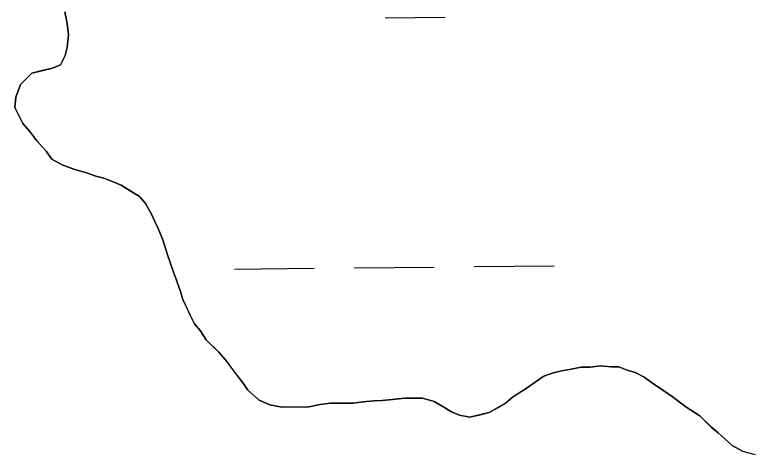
# Model space of a CAD drawing. Extents: x 3734862 to 3772949, y 391520 to 417239.
# Drawn here: x 3749551.1 to 3749847.5, y 414074.3 to 414249.1 of the extents above; entities that cross this region are included whole.
import ezdxf

# ---------------------------------------------------------------- set-up
doc = ezdxf.new("R2010")
doc.units = 0
doc.layers.add('V-TOPO-SHOR', color=7, linetype='Continuous')
doc.layers.add('V-WETL-SWMP', color=7, linetype='Continuous')

msp = doc.modelspace()

# ---------------------------------------------------------------- linework, layer by layer
at = {"layer": 'V-TOPO-SHOR'}
for points in [[(3749571.07, 414250.24), (3749572.02, 414245.65), (3749572.51, 414241.04), (3749572.08, 414235.98), (3749571.18, 414232.75), (3749569.37, 414229.06), (3749566.15, 414227.66), (3749562.02, 414226.71), (3749557.88, 414225.76), (3749555.59, 414223.45), (3749553.31, 414221.13), (3749551.5, 414216.05), (3749551.06, 414211.91), (3749552.46, 414209.15), (3749554.33, 414205.48), (3749557.11, 414202.28), (3749559.89, 414198.61), (3749563.6, 414194.49), (3749565.93, 414191.29), (3749570.08, 414189.01), (3749574.7, 414187.2), (3749579.77, 414185.85), (3749583.46, 414184.5), (3749586.69, 414183.6), (3749590.38, 414182.24)], [(3749590.38, 414182.24), (3749593.61, 414180.88), (3749597.31, 414178.6), (3749601.01, 414176.32), (3749603.33, 414173.57), (3749605.66, 414169.45), (3749607.06, 414166.23), (3749608.46, 414163.48), (3749610.33, 414158.89), (3749612.21, 414152.92), (3749614.55, 414146.03), (3749615.96, 414142.35), (3749617.36, 414138.22), (3749618.3, 414135), (3749621.57, 414128.12), (3749622.97, 414125.37), (3749625.29, 414122.62), (3749627.62, 414118.95), (3749629.93, 414116.67), (3749632.71, 414113.92), (3749635.96, 414110.26), (3749638.28, 414107.05), (3749642.46, 414101.56), (3749644.32, 414098.81), (3749648.95, 414094.69), (3749653.1, 414092.88), (3749658.17, 414091.99), (3749661.39, 414092.01), (3749665.08, 414092.04), (3749668.76, 414092.06), (3749673.35, 414093.01), (3749677.49, 414093.49), (3749682.1, 414093.53), (3749686.7, 414093.55), (3749690.38, 414094.04)], [(3749690.38, 414094.04), (3749694.98, 414094.53), (3749698.2, 414094.55), (3749702.34, 414095.04), (3749707.4, 414095.53), (3749710.62, 414095.55), (3749714.31, 414095.57), (3749718.92, 414094.22), (3749722.15, 414092.4), (3749725.85, 414090.12), (3749729.08, 414088.76), (3749733.23, 414087.87), (3749737.37, 414088.82), (3749741.04, 414089.76), (3749744.25, 414091.62), (3749747.46, 414093.49), (3749750.21, 414095.8), (3749752.96, 414097.67), (3749756.63, 414099.99), (3749762.59, 414104.17), (3749766.26, 414105.57), (3749769.94, 414106.52), (3749773.16, 414107), (3749777.75, 414107.95), (3749781.44, 414107.98), (3749785.58, 414108.46), (3749789.72, 414108.03), (3749792.94, 414108.05), (3749796.17, 414106.69), (3749799.4, 414105.79), (3749803.1, 414103.97), (3749806.8, 414101.23), (3749810.96, 414098.5), (3749814.19, 414096.22), (3749819.74, 414092.11), (3749825.29, 414088.46), (3749829.92, 414083.89), (3749832.7, 414081.61), (3749838.26, 414076.58), (3749842.42, 414074.3), (3749847.49, 414072.96)]]:
    msp.add_lwpolyline(points, dxfattribs=at)
at = {"layer": 'V-WETL-SWMP'}
for p, q in [((3749572.02, 414245.65), (3749571.07, 414250.24)), ((3749699.33, 414247.86), (3749723.33, 414248.11)), ((3749572.51, 414241.04), (3749572.02, 414245.65)), ((3749572.08, 414235.98), (3749572.51, 414241.04)), ((3749571.18, 414232.75), (3749572.08, 414235.98)), ((3749569.37, 414229.06), (3749571.18, 414232.75)), ((3749566.15, 414227.66), (3749569.37, 414229.06)), ((3749553.31, 414221.13), (3749557.88, 414225.76)), ((3749557.88, 414225.76), (3749566.15, 414227.66)), ((3749551.5, 414216.05), (3749553.31, 414221.13)), ((3749551.06, 414211.91), (3749551.5, 414216.05)), ((3749554.33, 414205.48), (3749551.06, 414211.91)), ((3749557.11, 414202.28), (3749554.33, 414205.48)), ((3749559.89, 414198.61), (3749557.11, 414202.28)), ((3749563.6, 414194.49), (3749559.89, 414198.61)), ((3749565.93, 414191.29), (3749563.6, 414194.49)), ((3749570.08, 414189.01), (3749565.93, 414191.29)), ((3749574.7, 414187.2), (3749570.08, 414189.01)), ((3749579.77, 414185.85), (3749574.7, 414187.2)), ((3749583.46, 414184.49), (3749579.77, 414185.85)), ((3749586.69, 414183.6), (3749583.46, 414184.49)), ((3749590.38, 414182.24), (3749586.69, 414183.6)), ((3749593.61, 414180.88), (3749590.38, 414182.24)), ((3749601.01, 414176.32), (3749593.61, 414180.88)), ((3749603.33, 414173.57), (3749601.01, 414176.32)), ((3749605.66, 414169.45), (3749603.33, 414173.57)), ((3749607.06, 414166.23), (3749605.66, 414169.45)), ((3749608.46, 414163.48), (3749607.06, 414166.23)), ((3749610.33, 414158.89), (3749608.46, 414163.48)), ((3749612.21, 414152.92), (3749610.33, 414158.89)), ((3749614.55, 414146.03), (3749612.21, 414152.92)), ((3749615.96, 414142.35), (3749614.55, 414146.03)), ((3749638.98, 414147.21), (3749670.98, 414147.55)), ((3749686.98, 414147.72), (3749718.98, 414148.06)), ((3749734.98, 414148.23), (3749766.98, 414148.56)), ((3749617.36, 414138.22), (3749615.96, 414142.35)), ((3749618.31, 414135), (3749617.36, 414138.22)), ((3749622.97, 414125.37), (3749618.31, 414135)), ((3749625.29, 414122.62), (3749622.97, 414125.37)), ((3749627.62, 414118.95), (3749625.29, 414122.62)), ((3749632.71, 414113.92), (3749627.62, 414118.95)), ((3749635.96, 414110.26), (3749632.71, 414113.92)), ((3749642.46, 414101.56), (3749635.96, 414110.26)), ((3749777.75, 414107.95), (3749773.16, 414107)), ((3749781.44, 414107.98), (3749777.75, 414107.95)), ((3749785.58, 414108.46), (3749781.44, 414107.98)), ((3749789.72, 414108.03), (3749785.58, 414108.46)), ((3749792.94, 414108.05), (3749789.72, 414108.03)), ((3749796.17, 414106.69), (3749792.94, 414108.05)), ((3749762.59, 414104.17), (3749756.63, 414099.99)), ((3749766.26, 414105.57), (3749762.59, 414104.17)), ((3749769.94, 414106.52), (3749766.26, 414105.57)), ((3749773.16, 414107), (3749769.94, 414106.52)), ((3749799.4, 414105.79), (3749796.17, 414106.69)), ((3749803.1, 414103.97), (3749799.4, 414105.79)), ((3749644.32, 414098.81), (3749642.46, 414101.56)), ((3749806.8, 414101.23), (3749803.1, 414103.97)), ((3749810.96, 414098.5), (3749806.8, 414101.23)), ((3749648.95, 414094.69), (3749644.32, 414098.81)), ((3749756.63, 414099.99), (3749750.21, 414095.8)), ((3749814.19, 414096.22), (3749810.96, 414098.5)), ((3749707.4, 414095.53), (3749698.2, 414094.55)), ((3749714.31, 414095.57), (3749707.4, 414095.53)), ((3749718.92, 414094.22), (3749714.31, 414095.57)), ((3749750.21, 414095.8), (3749747.46, 414093.49)), ((3749819.74, 414092.11), (3749814.19, 414096.22)), ((3749653.1, 414092.88), (3749648.95, 414094.69)), ((3749658.17, 414091.99), (3749653.1, 414092.88)), ((3749673.35, 414093.01), (3749668.76, 414092.06)), ((3749677.49, 414093.5), (3749673.35, 414093.01)), ((3749686.7, 414093.55), (3749677.49, 414093.5)), ((3749690.38, 414094.04), (3749686.7, 414093.55)), ((3749694.98, 414094.53), (3749690.38, 414094.04)), ((3749698.2, 414094.55), (3749694.98, 414094.53)), ((3749722.15, 414092.4), (3749718.92, 414094.22)), ((3749725.85, 414090.12), (3749722.15, 414092.4)), ((3749747.46, 414093.49), (3749741.04, 414089.76)), ((3749668.76, 414092.06), (3749658.17, 414091.99)), ((3749729.08, 414088.76), (3749725.85, 414090.12)), ((3749741.04, 414089.76), (3749733.23, 414087.87)), ((3749825.29, 414088.46), (3749819.74, 414092.11)), ((3749733.23, 414087.87), (3749729.08, 414088.76)), ((3749829.93, 414083.89), (3749825.29, 414088.46)), ((3749832.7, 414081.61), (3749829.93, 414083.89)), ((3749838.26, 414076.58), (3749832.7, 414081.61)), ((3749842.42, 414074.3), (3749838.26, 414076.58))]:
    msp.add_line(p, q, dxfattribs=at)

doc.saveas('drawing.dxf')
